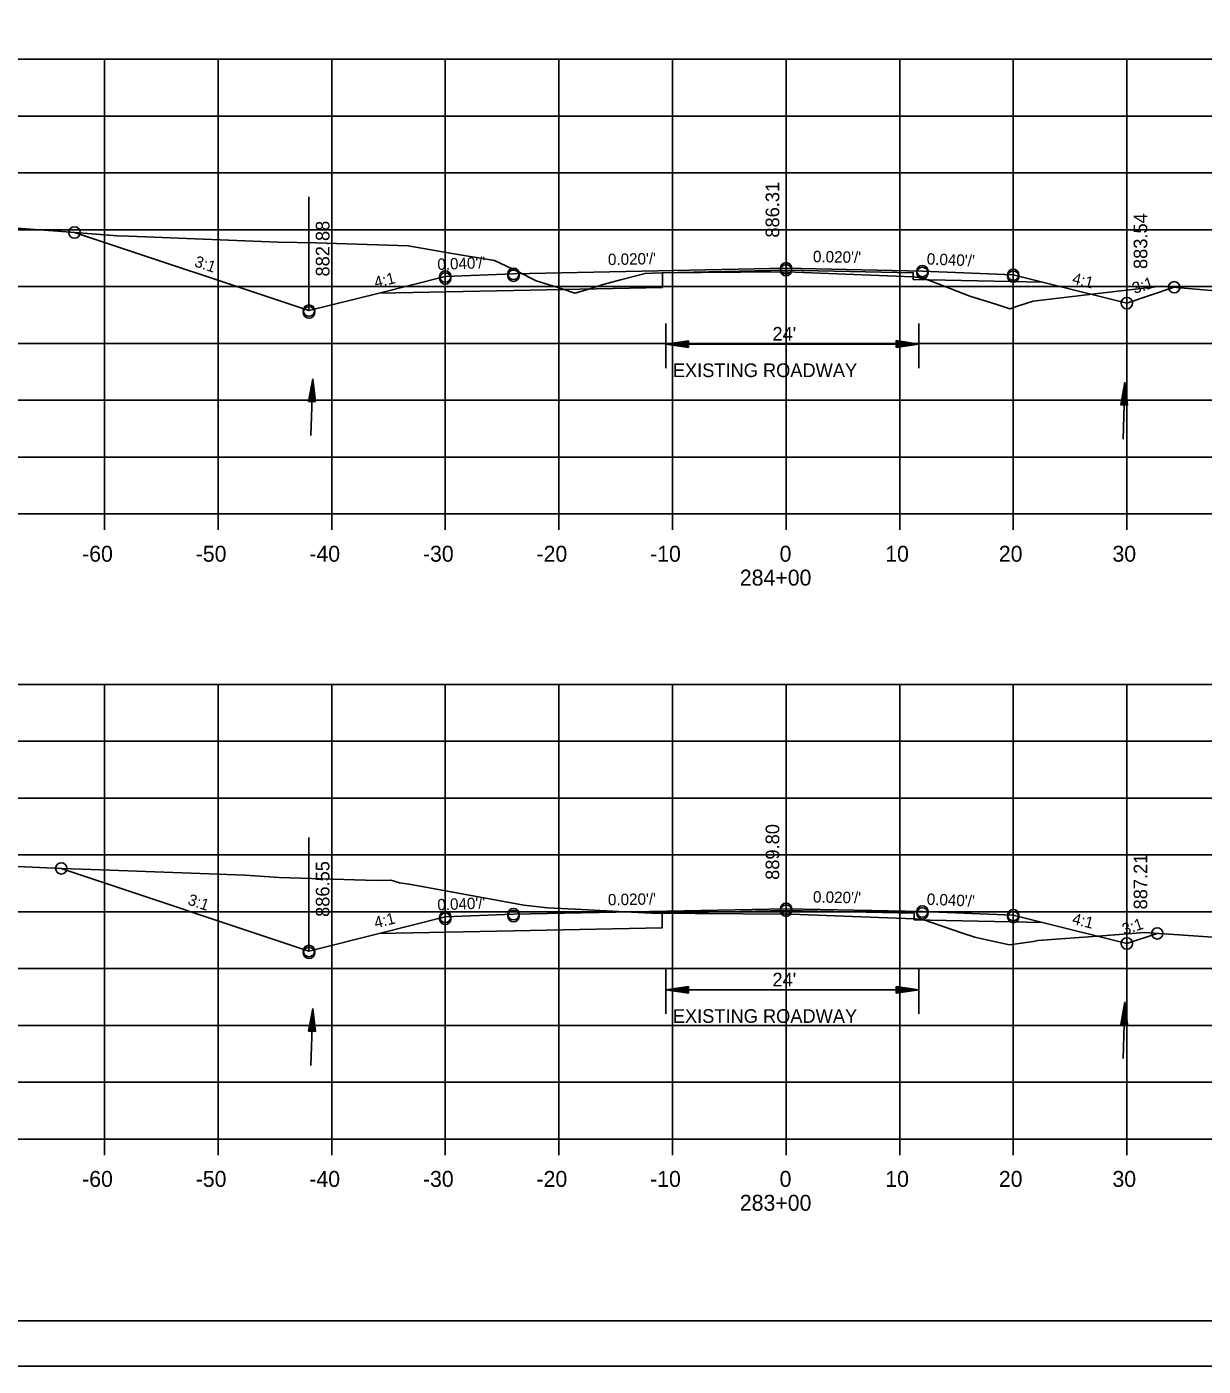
# Model space of a CAD drawing. Extents: x 1486524 to 1499135, y 326561 to 337924.
# Drawn here: x 1488916 to 1489019.6, y 332139.3 to 332257.1 of the extents above; entities that cross this region are included whole.
import ezdxf

# ---------------------------------------------------------------- set-up
doc = ezdxf.new("R2010")
doc.units = 0
for name, color, linetype in [('E_Const Align', 7, 'Continuous'), ('E_Const Align Station', 7, 'Continuous'), ('E_Ownership Information', 7, 'Continuous'), ('E_Property Line', 7, 'Continuous'), ('E_Proposed ROW and Easements', 7, 'Continuous'), ('E_Proposed ROW Fig Annot', 7, 'Continuous'), ('E_Quarter Calls', 7, 'Continuous'), ('E_Survey Point', 7, 'Continuous'), ('E_Title Sheet', 7, 'Continuous'), ('E_Tract Number', 7, 'Continuous'), ('R_Water Annot', 7, 'Continuous'), ('R_Xsect Elev', 7, 'Continuous'), ('R_Xsect Slope', 7, 'Continuous')]:
    doc.layers.add(name, color=color, linetype=linetype)

msp = doc.modelspace()

# ---------------------------------------------------------------- linework, layer by layer
at = {"layer": 'E_Const Align'}
for p, q in [((1488842.89, 332214.27), (1489122.89, 332214.27)), ((1488922.89, 332212.87), (1488922.89, 332214.27)), ((1488932.89, 332212.87), (1488932.89, 332214.27)), ((1488942.89, 332212.87), (1488942.89, 332214.27)), ((1488952.89, 332212.87), (1488952.89, 332214.27)), ((1488962.89, 332212.87), (1488962.89, 332214.27)), ((1488972.89, 332212.87), (1488972.89, 332214.27)), ((1488982.89, 332212.87), (1488982.89, 332214.27)), ((1488992.89, 332212.87), (1488992.89, 332214.27)), ((1489002.89, 332212.87), (1489002.89, 332214.27)), ((1489012.89, 332212.87), (1489012.89, 332214.27)), ((1488842.89, 332159.27), (1489122.89, 332159.27)), ((1488922.89, 332157.87), (1488922.89, 332159.27)), ((1488932.89, 332157.87), (1488932.89, 332159.27)), ((1488942.89, 332157.87), (1488942.89, 332159.27)), ((1488952.89, 332157.87), (1488952.89, 332159.27)), ((1488962.89, 332157.87), (1488962.89, 332159.27)), ((1488972.89, 332157.87), (1488972.89, 332159.27)), ((1488982.89, 332157.87), (1488982.89, 332159.27)), ((1488992.89, 332157.87), (1488992.89, 332159.27)), ((1489002.89, 332157.87), (1489002.89, 332159.27)), ((1489012.89, 332157.87), (1489012.89, 332159.27))]:
    msp.add_line(p, q, dxfattribs=at)
at = {"layer": 'E_Ownership Information'}
for p, q in [((1488842.89, 332254.27), (1489122.89, 332254.27)), ((1488922.89, 332214.27), (1488922.89, 332254.27)), ((1488932.89, 332214.27), (1488932.89, 332254.27)), ((1488942.89, 332214.27), (1488942.89, 332254.27)), ((1488952.89, 332214.27), (1488952.89, 332254.27)), ((1488962.89, 332214.27), (1488962.89, 332254.27)), ((1488972.89, 332214.27), (1488972.89, 332254.27)), ((1488982.89, 332214.27), (1488982.89, 332254.27)), ((1488992.89, 332214.27), (1488992.89, 332254.27)), ((1489002.89, 332214.27), (1489002.89, 332254.27)), ((1489012.89, 332214.27), (1489012.89, 332254.27)), ((1488842.89, 332249.27), (1489122.89, 332249.27)), ((1488842.89, 332244.27), (1489122.89, 332244.27)), ((1488842.89, 332239.27), (1489122.89, 332239.27)), ((1488842.89, 332234.27), (1489122.89, 332234.27)), ((1488842.89, 332229.27), (1489122.89, 332229.27)), ((1488842.89, 332224.27), (1489122.89, 332224.27)), ((1488842.89, 332219.27), (1489122.89, 332219.27)), ((1488842.89, 332214.27), (1489122.89, 332214.27)), ((1488842.89, 332199.27), (1489122.89, 332199.27)), ((1488922.89, 332159.27), (1488922.89, 332199.27)), ((1488932.89, 332159.27), (1488932.89, 332199.27)), ((1488942.89, 332159.27), (1488942.89, 332199.27)), ((1488952.89, 332159.27), (1488952.89, 332199.27)), ((1488962.89, 332159.27), (1488962.89, 332199.27)), ((1488972.89, 332159.27), (1488972.89, 332199.27)), ((1488982.89, 332159.27), (1488982.89, 332199.27)), ((1488992.89, 332159.27), (1488992.89, 332199.27)), ((1489002.89, 332159.27), (1489002.89, 332199.27)), ((1489012.89, 332159.27), (1489012.89, 332199.27)), ((1488842.89, 332194.27), (1489122.89, 332194.27)), ((1488842.89, 332189.27), (1489122.89, 332189.27)), ((1488842.89, 332184.27), (1489122.89, 332184.27)), ((1488842.89, 332179.27), (1489122.89, 332179.27)), ((1488842.89, 332174.27), (1489122.89, 332174.27)), ((1488842.89, 332169.27), (1489122.89, 332169.27)), ((1488842.89, 332164.27), (1489122.89, 332164.27)), ((1488842.89, 332159.27), (1489122.89, 332159.27))]:
    msp.add_line(p, q, dxfattribs=at)
at = {"layer": 'E_Property Line'}
msp.add_line((1489141.07, 332143.27), (1488824.89, 332143.27), dxfattribs=at)
at = {"layer": 'E_Proposed ROW and Easements'}
for p, q in [((1488972.3, 332231.03), (1488972.3, 332227.1)), ((1488994.58, 332231.03), (1488994.58, 332227.1)), ((1488974.3, 332229.51), (1488972.3, 332229.21)), ((1488974.3, 332228.91), (1488972.3, 332229.21)), ((1488974.3, 332229.46), (1488972.63, 332229.21)), ((1488974.3, 332228.96), (1488972.63, 332229.21)), ((1488974.3, 332229.41), (1488972.98, 332229.21)), ((1488974.3, 332229.02), (1488972.98, 332229.21)), ((1488974.3, 332229.36), (1488973.31, 332229.21)), ((1488974.3, 332229.07), (1488973.31, 332229.21)), ((1488974.3, 332229.31), (1488973.65, 332229.21)), ((1488974.3, 332229.12), (1488973.65, 332229.21)), ((1488974.3, 332229.26), (1488973.98, 332229.21)), ((1488974.3, 332229.17), (1488973.98, 332229.21)), ((1488974.3, 332228.91), (1488974.3, 332229.51)), ((1488992.58, 332229.52), (1488994.58, 332229.22)), ((1488992.58, 332229.52), (1488992.58, 332228.92)), ((1488992.58, 332229.47), (1488994.24, 332229.22)), ((1488992.58, 332229.42), (1488993.9, 332229.22)), ((1488992.58, 332229.37), (1488993.57, 332229.22)), ((1488992.58, 332229.32), (1488993.23, 332229.22)), ((1488992.58, 332229.27), (1488992.89, 332229.22)), ((1488992.58, 332228.92), (1488994.58, 332229.22)), ((1488992.58, 332229.12), (1488993.23, 332229.22)), ((1488992.58, 332229.02), (1488993.9, 332229.22)), ((1488992.58, 332228.97), (1488994.24, 332229.22)), ((1488992.58, 332229.07), (1488993.57, 332229.22)), ((1488992.58, 332229.17), (1488992.89, 332229.22)), ((1488972.3, 332174.21), (1488972.3, 332170.29)), ((1488994.58, 332174.21), (1488994.58, 332170.29)), ((1488974.3, 332172.7), (1488972.3, 332172.4)), ((1488974.3, 332172.65), (1488972.63, 332172.4)), ((1488974.3, 332172.6), (1488972.98, 332172.4)), ((1488974.3, 332172.55), (1488973.31, 332172.4)), ((1488974.3, 332172.5), (1488973.65, 332172.4)), ((1488974.3, 332172.44), (1488973.98, 332172.4)), ((1488974.3, 332172.1), (1488974.3, 332172.7)), ((1488992.58, 332172.7), (1488994.58, 332172.4)), ((1488992.58, 332172.7), (1488992.58, 332172.1)), ((1488992.58, 332172.65), (1488994.24, 332172.4)), ((1488992.58, 332172.6), (1488993.9, 332172.4)), ((1488992.58, 332172.55), (1488993.57, 332172.4)), ((1488992.58, 332172.5), (1488993.23, 332172.4)), ((1488992.58, 332172.45), (1488992.89, 332172.4)), ((1488974.3, 332172.1), (1488972.3, 332172.4)), ((1488974.3, 332172.15), (1488972.63, 332172.4)), ((1488974.3, 332172.2), (1488972.98, 332172.4)), ((1488974.3, 332172.25), (1488973.31, 332172.4)), ((1488974.3, 332172.3), (1488973.65, 332172.4)), ((1488974.3, 332172.35), (1488973.98, 332172.4)), ((1488992.58, 332172.1), (1488994.58, 332172.4)), ((1488992.58, 332172.3), (1488993.23, 332172.4)), ((1488992.58, 332172.2), (1488993.9, 332172.4)), ((1488992.58, 332172.15), (1488994.24, 332172.4)), ((1488992.58, 332172.25), (1488993.57, 332172.4)), ((1488992.58, 332172.35), (1488992.89, 332172.4))]:
    msp.add_line(p, q, dxfattribs=at)
at = {"layer": 'E_Proposed ROW Fig Annot'}
for p, q in [((1488972.3, 332229.21), (1488994.58, 332229.22)), ((1488940.86, 332224.17), (1488941.22, 332226.16)), ((1488940.86, 332224.17), (1488941.22, 332226.16)), ((1488940.91, 332224.17), (1488941.21, 332225.82)), ((1488940.91, 332224.17), (1488941.21, 332225.82)), ((1488940.96, 332224.16), (1488941.2, 332225.48)), ((1488940.96, 332224.16), (1488941.2, 332225.48)), ((1488941.35, 332224.15), (1488941.2, 332225.48)), ((1488941.35, 332224.15), (1488941.2, 332225.48)), ((1488941.41, 332224.15), (1488941.21, 332225.82)), ((1488941.41, 332224.15), (1488941.21, 332225.82)), ((1488941.46, 332224.15), (1488941.22, 332226.16)), ((1488941.46, 332224.15), (1488941.22, 332226.16)), ((1489012.35, 332223.86), (1489012.71, 332225.85)), ((1489012.35, 332223.86), (1489012.71, 332225.85)), ((1489012.4, 332223.85), (1489012.7, 332225.51)), ((1489012.4, 332223.85), (1489012.7, 332225.51)), ((1489012.9, 332223.84), (1489012.7, 332225.51)), ((1489012.9, 332223.84), (1489012.7, 332225.51)), ((1489012.95, 332223.84), (1489012.71, 332225.85)), ((1489012.95, 332223.84), (1489012.71, 332225.85)), ((1488941.01, 332224.16), (1488941.19, 332225.15)), ((1488941.01, 332224.16), (1488941.19, 332225.15)), ((1488941.06, 332224.16), (1488941.18, 332224.81)), ((1488941.06, 332224.16), (1488941.18, 332224.81)), ((1488941.11, 332224.16), (1488941.16, 332224.47)), ((1488941.11, 332224.16), (1488941.16, 332224.47)), ((1488941.2, 332224.16), (1488941.16, 332224.47)), ((1488941.2, 332224.16), (1488941.16, 332224.47)), ((1488941.25, 332224.15), (1488941.18, 332224.81)), ((1488941.25, 332224.15), (1488941.18, 332224.81)), ((1488941.3, 332224.15), (1488941.19, 332225.15)), ((1488941.3, 332224.15), (1488941.19, 332225.15)), ((1489012.45, 332223.85), (1489012.69, 332225.17)), ((1489012.45, 332223.85), (1489012.69, 332225.17)), ((1489012.5, 332223.85), (1489012.68, 332224.84)), ((1489012.5, 332223.85), (1489012.68, 332224.84)), ((1489012.55, 332223.85), (1489012.67, 332224.5)), ((1489012.55, 332223.85), (1489012.67, 332224.5)), ((1489012.75, 332223.84), (1489012.67, 332224.5)), ((1489012.75, 332223.84), (1489012.67, 332224.5)), ((1489012.8, 332223.84), (1489012.68, 332224.84)), ((1489012.8, 332223.84), (1489012.68, 332224.84)), ((1489012.85, 332223.84), (1489012.69, 332225.17)), ((1489012.85, 332223.84), (1489012.69, 332225.17)), ((1488940.86, 332224.17), (1488941.46, 332224.15)), ((1488940.86, 332224.17), (1488941.46, 332224.15)), ((1489012.35, 332223.86), (1489012.95, 332223.84)), ((1489012.35, 332223.86), (1489012.95, 332223.84)), ((1489012.6, 332223.85), (1489012.66, 332224.16)), ((1489012.6, 332223.85), (1489012.66, 332224.16)), ((1489012.69, 332223.85), (1489012.66, 332224.16)), ((1489012.69, 332223.85), (1489012.66, 332224.16)), ((1488972.3, 332172.4), (1488994.58, 332172.4)), ((1489012.35, 332169.36), (1489012.71, 332171.35)), ((1489012.35, 332169.36), (1489012.71, 332171.35)), ((1489012.95, 332169.34), (1489012.71, 332171.35)), ((1489012.95, 332169.34), (1489012.71, 332171.35)), ((1488940.86, 332168.77), (1488941.22, 332170.76)), ((1488940.86, 332168.77), (1488941.22, 332170.76)), ((1488940.91, 332168.77), (1488941.21, 332170.43)), ((1488940.91, 332168.77), (1488941.21, 332170.43)), ((1488940.96, 332168.77), (1488941.2, 332170.08)), ((1488940.96, 332168.77), (1488941.2, 332170.08)), ((1488941.35, 332168.76), (1488941.2, 332170.08)), ((1488941.35, 332168.76), (1488941.2, 332170.08)), ((1488941.41, 332168.76), (1488941.21, 332170.43)), ((1488941.41, 332168.76), (1488941.21, 332170.43)), ((1488941.46, 332168.75), (1488941.22, 332170.76)), ((1488941.46, 332168.75), (1488941.22, 332170.76)), ((1489012.4, 332169.36), (1489012.7, 332171.02)), ((1489012.4, 332169.36), (1489012.7, 332171.02)), ((1489012.45, 332169.36), (1489012.69, 332170.67)), ((1489012.45, 332169.36), (1489012.69, 332170.67)), ((1489012.5, 332169.36), (1489012.68, 332170.34)), ((1489012.5, 332169.36), (1489012.68, 332170.34)), ((1489012.8, 332169.35), (1489012.68, 332170.34)), ((1489012.8, 332169.35), (1489012.68, 332170.34)), ((1489012.85, 332169.35), (1489012.69, 332170.67)), ((1489012.85, 332169.35), (1489012.69, 332170.67)), ((1489012.9, 332169.35), (1489012.7, 332171.02)), ((1489012.9, 332169.35), (1489012.7, 332171.02)), ((1488941.01, 332168.77), (1488941.19, 332169.75)), ((1488941.01, 332168.77), (1488941.19, 332169.75)), ((1488941.06, 332168.77), (1488941.18, 332169.41)), ((1488941.06, 332168.77), (1488941.18, 332169.41)), ((1488941.11, 332168.76), (1488941.16, 332169.08)), ((1488941.11, 332168.76), (1488941.16, 332169.08)), ((1488941.2, 332168.76), (1488941.16, 332169.08)), ((1488941.2, 332168.76), (1488941.16, 332169.08)), ((1488941.25, 332168.76), (1488941.18, 332169.41)), ((1488941.25, 332168.76), (1488941.18, 332169.41)), ((1488941.3, 332168.76), (1488941.19, 332169.75)), ((1488941.3, 332168.76), (1488941.19, 332169.75)), ((1489012.35, 332169.36), (1489012.95, 332169.34)), ((1489012.35, 332169.36), (1489012.95, 332169.34)), ((1489012.55, 332169.36), (1489012.67, 332170)), ((1489012.55, 332169.36), (1489012.67, 332170)), ((1489012.6, 332169.35), (1489012.66, 332169.67)), ((1489012.6, 332169.35), (1489012.66, 332169.67)), ((1489012.69, 332169.35), (1489012.66, 332169.67)), ((1489012.69, 332169.35), (1489012.66, 332169.67)), ((1489012.75, 332169.35), (1489012.67, 332170)), ((1489012.75, 332169.35), (1489012.67, 332170)), ((1488940.86, 332168.77), (1488941.46, 332168.75)), ((1488940.86, 332168.77), (1488941.46, 332168.75))]:
    msp.add_line(p, q, dxfattribs=at)
at = {"layer": 'E_Quarter Calls'}
msp.add_line((1488812.48, 332139.3), (1489145.82, 332139.3), dxfattribs=at)
for points in [[(1488812.48, 332352.63), (1489145.82, 332352.63), (1489145.82, 332139.29), (1488812.48, 332139.29)], [(1489058.81, 332348.73), (1489058.81, 332338.85), (1489094.54, 332338.85), (1489094.54, 332335.93), (1489117.74, 332335.93), (1489117.74, 332311.6), (1489141.07, 332311.6), (1489141.07, 332143.27), (1488824.89, 332143.27), (1488824.89, 332348.73)]]:
    msp.add_lwpolyline(points, close=True, dxfattribs=at)
for centre in [(1488920.25, 332239.03), (1488920.25, 332239.03), (1488982.89, 332235.88), (1488982.89, 332235.88), (1488982.89, 332235.71), (1488994.89, 332235.64), (1488994.89, 332235.64), (1488952.89, 332235.16), (1488952.89, 332235.16), (1488952.89, 332234.99), (1488958.89, 332235.4), (1488958.89, 332235.4), (1488958.89, 332235.23), (1488994.89, 332235.47), (1489002.89, 332235.32), (1489002.89, 332235.32), (1489002.89, 332235.15), (1489017.06, 332234.21), (1489017.06, 332234.21), (1488940.89, 332232.16), (1488940.89, 332232.16), (1489012.89, 332232.82), (1489012.89, 332232.82), (1488940.89, 332231.99), (1488919.08, 332183.09), (1488919.08, 332183.09), (1488958.89, 332179.06), (1488958.89, 332179.06), (1488982.89, 332179.54), (1488982.89, 332179.54), (1488982.89, 332179.37), (1488994.89, 332179.3), (1488994.89, 332179.3), (1488994.89, 332179.13), (1488952.89, 332178.82), (1488952.89, 332178.82), (1488952.89, 332178.65), (1488958.89, 332178.89), (1489002.89, 332178.98), (1489002.89, 332178.98), (1489002.89, 332178.81), (1489015.57, 332177.37), (1489015.57, 332177.37), (1488940.89, 332175.82), (1488940.89, 332175.82), (1488940.89, 332175.65), (1489012.89, 332176.48), (1489012.89, 332176.48)]:
    msp.add_circle(centre, 0.5, dxfattribs=at)
at = {"layer": 'E_Survey Point'}
for points in [[(1488947.06, 332233.7), (1488958.89, 332233.94), (1488972, 332234.2), (1488972, 332235.49), (1488982.89, 332235.71), (1488994.08, 332235.49), (1488994.09, 332234.9), (1489005.45, 332234.67)], [(1488947.06, 332177.36), (1488958.89, 332177.6), (1488971.99, 332177.87), (1488971.99, 332179.16), (1488982.89, 332179.37), (1488994.16, 332179.15), (1488994.17, 332178.56), (1489005.45, 332178.34)]]:
    msp.add_lwpolyline(points, dxfattribs=at)
at = {"layer": 'E_Title Sheet'}
for points in [[(1488920.25, 332239.03), (1488940.89, 332232.16), (1488947.06, 332233.7), (1488952.89, 332235.16), (1488958.89, 332235.4), (1488982.89, 332235.88), (1488994.89, 332235.64), (1489002.89, 332235.32), (1489005.45, 332234.67), (1489012.89, 332232.82), (1489017.06, 332234.21)], [(1488919.08, 332183.09), (1488940.89, 332175.82), (1488947.06, 332177.36), (1488952.89, 332178.82), (1488958.89, 332179.06), (1488982.89, 332179.54), (1488994.89, 332179.3), (1489002.89, 332178.98), (1489005.45, 332178.34), (1489012.89, 332176.48), (1489015.57, 332177.37)]]:
    msp.add_lwpolyline(points, dxfattribs=at)
at = {"layer": 'E_Tract Number'}
for points in [[(1488911.95, 332239.65), (1488918.36, 332239.18), (1488922.93, 332238.83), (1488923.99, 332238.75), (1488925.04, 332238.71), (1488938.19, 332238.17), (1488941.48, 332238.12), (1488949.62, 332237.86), (1488953.31, 332237.21), (1488957.23, 332236.56), (1488959.33, 332235.56), (1488960.9, 332234.78), (1488963.18, 332234.07), (1488964.3, 332233.68), (1488965.24, 332233.97), (1488966.8, 332234.46), (1488968.3, 332234.88), (1488970.47, 332235.43), (1488971.13, 332235.46), (1488972, 332235.49), (1488978.89, 332235.55), (1488982.97, 332235.58), (1488990.31, 332235.28), (1488994.08, 332235.12), (1488994.32, 332235.11), (1488994.8, 332235.07), (1488996.27, 332234.51), (1488999.08, 332233.42), (1489001.44, 332232.7), (1489002.59, 332232.32), (1489003.25, 332232.56), (1489004.63, 332232.99), (1489010.32, 332233.67), (1489015.9, 332234.31), (1489028.82, 332233.2)], [(1488906.69, 332183.64), (1488919.14, 332183.09), (1488922.57, 332182.97), (1488935.27, 332182.48), (1488938.27, 332182.3), (1488946.8, 332182.02), (1488948.09, 332182.05), (1488948.85, 332181.83), (1488949.71, 332181.71), (1488959.81, 332179.85), (1488961.89, 332179.62), (1488964.33, 332179.5), (1488968.7, 332179.28), (1488971.03, 332179.14), (1488971.69, 332179.15), (1488971.99, 332179.15), (1488974.9, 332179.13), (1488983.32, 332179.07), (1488986.42, 332178.95), (1488994.16, 332178.65), (1488994.75, 332178.58), (1488995.01, 332178.55), (1488998.34, 332177.43), (1488999.51, 332177.03), (1489000.01, 332176.91), (1489002.56, 332176.35), (1489004.67, 332176.67), (1489005.04, 332176.74), (1489010.71, 332177.16), (1489014.45, 332177.45), (1489020.89, 332177)]]:
    msp.add_lwpolyline(points, dxfattribs=at)
at = {"layer": 'R_Water Annot'}
for p, q in [((1488941.22, 332226.16), (1488941.06, 332221.16)), ((1489012.71, 332225.85), (1489012.55, 332220.85)), ((1489012.71, 332171.35), (1489012.55, 332166.35)), ((1488941.22, 332170.76), (1488941.06, 332165.76))]:
    msp.add_line(p, q, dxfattribs=at)
at = {"layer": 'R_Xsect Elev'}
for p, q in [((1488982.89, 332235.58), (1488982.89, 332245.58)), ((1488940.89, 332232.16), (1488940.89, 332242.16)), ((1489012.89, 332232.82), (1489012.89, 332242.82)), ((1488982.89, 332179.08), (1488982.89, 332189.08)), ((1488940.89, 332175.82), (1488940.89, 332185.82)), ((1489012.89, 332176.48), (1489012.89, 332186.48))]:
    msp.add_line(p, q, dxfattribs=at)

# ---------------------------------------------------------------- texts
at = {"layer": 'E_Const Align Station'}
for s, p in [('-60', (1488920.92, 332210.07)), ('-50', (1488930.92, 332210.07)), ('-40', (1488940.92, 332210.07)), ('-30', (1488950.92, 332210.07)), ('-20', (1488960.92, 332210.07)), ('-10', (1488970.92, 332210.07)), ('0', (1488982.32, 332210.07)), ('10', (1488991.62, 332210.07)), ('20', (1489001.62, 332210.07)), ('30', (1489011.62, 332210.07)), ('284+00', (1488978.82, 332207.97)), ('-60', (1488920.92, 332155.07)), ('-50', (1488930.92, 332155.07)), ('-40', (1488940.92, 332155.07)), ('-30', (1488950.92, 332155.07)), ('-20', (1488960.92, 332155.07)), ('-10', (1488970.92, 332155.07)), ('0', (1488982.32, 332155.07)), ('10', (1488991.62, 332155.07)), ('20', (1489001.62, 332155.07)), ('30', (1489011.62, 332155.07)), ('283+00', (1488978.82, 332152.97))]:
    msp.add_text(s, height=1.4, dxfattribs=at).set_placement(p)
at = {"layer": 'E_Proposed ROW Fig Annot'}
for s, p in [("24'", (1488981.69, 332229.52)), ('EXISTING ROADWAY', (1488972.92, 332226.31)), ("24'", (1488981.69, 332172.7)), ('EXISTING ROADWAY', (1488972.92, 332169.5))]:
    msp.add_text(s, height=1.2, dxfattribs=at).set_placement(p)
at = {"layer": 'R_Xsect Elev'}
for s, p in [('886.31', (1488982.29, 332238.58)), ('882.88', (1488942.69, 332235.16)), ('883.54', (1489014.69, 332235.82)), ('889.80', (1488982.29, 332182.08)), ('887.21', (1489014.69, 332179.48)), ('886.55', (1488942.69, 332178.82))]:
    msp.add_text(s, height=1.2, rotation=90, dxfattribs=at).set_placement(p)
at = {"layer": 'R_Xsect Slope'}
for s, rotation, p in [("0.020'/'", 1.1458, (1488967.22, 332236.16)), ("0.020'/'", 358.8542, (1488985.25, 332236.43)), ("0.040'/'", 357.7094, (1488995.26, 332236.22)), ('3:1', 341.5651, (1488930.73, 332236.07)), ("0.040'/'", 2.2906, (1488952.21, 332235.73)), ('4:1', 14.0362, (1488946.76, 332234.14)), ('4:1', 345.9638, (1489008.01, 332234.55)), ('3:1', 18.4349, (1489013.56, 332233.62)), ('3:1', 341.5651, (1488930.14, 332179.93)), ("0.020'/'", 1.1458, (1488967.22, 332179.83)), ("0.020'/'", 358.8542, (1488985.25, 332180.09)), ("0.040'/'", 357.7094, (1488995.26, 332179.89)), ("0.040'/'", 2.2906, (1488952.21, 332179.39)), ('4:1', 14.0362, (1488946.76, 332177.81)), ('4:1', 345.9638, (1489008.01, 332178.22)), ('3:1', 18.4349, (1489012.66, 332177.21))]:
    msp.add_text(s, height=1, rotation=rotation, dxfattribs=at).set_placement(p)

doc.saveas('drawing.dxf')
